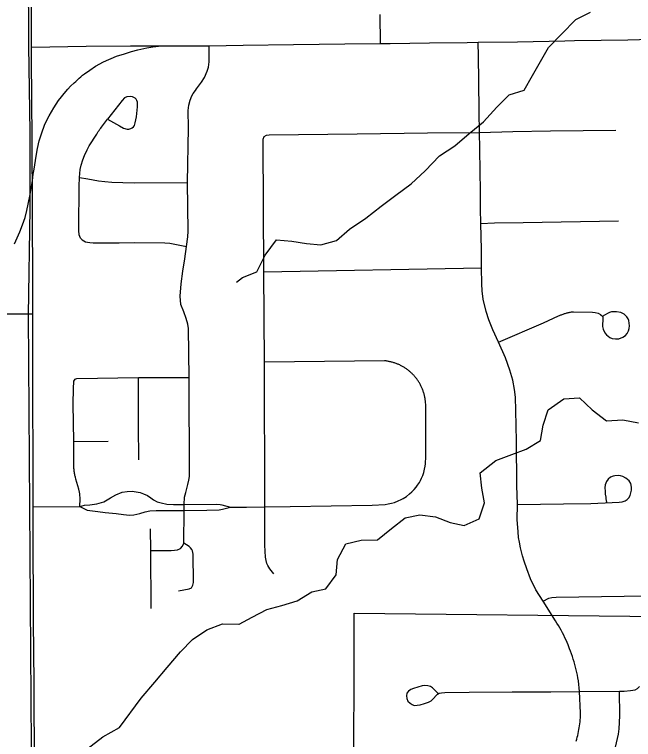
# Model space of a CAD drawing. Extents: x 0 to 34, y 0 to 22.
# Drawn here: x 4.2881 to 4.5463, y 16.5239 to 16.8261 of the extents above; entities that cross this region are included whole.
import ezdxf

# ---------------------------------------------------------------- set-up
doc = ezdxf.new("R2010")
doc.units = 0
for name, color, linetype in [('GM_X_City_Street', 7, 'Continuous'), ('GM_X_Corporation', 7, 'Continuous'), ('GM_X_County_Road', 7, 'Continuous'), ('GM_X_Minor_River', 7, 'Continuous'), ('GM_X_Rail_Line_Text', 7, 'Continuous'), ('GM_X_Township', 7, 'Continuous'), ('GM_X_Township_Road', 7, 'Continuous')]:
    doc.layers.add(name, color=color, linetype=linetype)

msp = doc.modelspace()

# ---------------------------------------------------------------- linework, layer by layer
at = {"layer": 'GM_X_City_Street'}
for points in [[(4.46467, 16.54325), (4.46253, 16.5454), (4.46157, 16.54602), (4.46058, 16.54635), (4.45929, 16.54646), (4.45822, 16.54624), (4.45461, 16.54512), (4.45343, 16.54469), (4.45242, 16.54408), (4.45181, 16.54326), (4.45159, 16.54216), (4.45174, 16.54101), (4.45222, 16.53991), (4.45314, 16.53902), (4.45395, 16.53851), (4.45478, 16.53813), (4.45726, 16.53836), (4.45907, 16.53888), (4.46076, 16.53947), (4.46195, 16.5401), (4.46283, 16.54098), (4.46398, 16.54231), (4.46453, 16.54287), (4.46527, 16.54323), (4.46619, 16.54342), (4.46755, 16.54351), (4.47777, 16.54359), (4.49565, 16.54373), (4.51186, 16.54384), (4.52379, 16.54393)], [(4.52379, 16.54393), (4.54042, 16.544), (4.54245, 16.54411), (4.54508, 16.54429), (4.54697, 16.5446), (4.54795, 16.54524), (4.54882, 16.546)], [(4.50109, 16.47545), (4.50485, 16.47554), (4.50666, 16.47589), (4.50888, 16.47644), (4.51168, 16.4775), (4.51348, 16.47866), (4.51515, 16.47996), (4.51676, 16.48148), (4.51856, 16.48372), (4.52253, 16.49077), (4.52514, 16.49458), (4.5292, 16.4999), (4.53111, 16.50267), (4.5328, 16.50554), (4.53685, 16.51421), (4.53767, 16.51629), (4.53927, 16.52252), (4.54002, 16.52618), (4.54033, 16.52831), (4.54057, 16.53381), (4.54042, 16.544)]]:
    msp.add_lwpolyline(points, dxfattribs=at)
at = {"layer": 'GM_X_Corporation'}
msp.add_lwpolyline([(3.94361, 16.26462), (4.11505, 16.26726), (4.11454, 16.22149), (4.2453, 16.21837), (4.24646, 16.15685), (4.29266, 16.15471), (4.29296, 16.07558), (4.38498, 16.07652), (4.4289, 16.07563), (4.42931, 16.30984), (4.29207, 16.30987), (4.29205, 16.31477), (4.11679, 16.3141), (4.11665, 16.34924), (4.29192, 16.34991), (4.292, 16.32984), (4.42934, 16.3298), (4.42977, 16.57664), (4.55752, 16.57514), (4.55823, 16.48812), (4.70793, 16.4887), (4.70748, 16.46102), (4.70703, 16.39411), (5.06497, 16.39937)], dxfattribs=at)
at = {"layer": 'GM_X_County_Road'}
msp.add_line((4.29571, 16.70137), (4.29562, 16.75676), dxfattribs=at)
for points in [[(4.29529, 16.81254), (4.29521, 16.82197), (4.29463, 16.89353), (4.29456, 16.90305), (4.29443, 16.91734), (4.29433, 16.93052), (4.2943, 16.93402)], [(4.51768, 16.81517), (4.52174, 16.81525), (4.54388, 16.81551), (4.55871, 16.81603), (4.57162, 16.81621), (4.58863, 16.81624), (4.60167, 16.81647), (4.61163, 16.81664), (4.62804, 16.81694), (4.64472, 16.81722), (4.65402, 16.8174), (4.66199, 16.81757), (4.67993, 16.81767), (4.69159, 16.81797), (4.70321, 16.81821)], [(4.29529, 16.81254), (4.31808, 16.81284), (4.33652, 16.81309), (4.34939, 16.81305), (4.36931, 16.81305), (4.38352, 16.81336), (4.40452, 16.81358), (4.42592, 16.81389), (4.44079, 16.81399), (4.44484, 16.81406), (4.46128, 16.81429), (4.47687, 16.8144), (4.48159, 16.81451), (4.49789, 16.81477), (4.51768, 16.81517)], [(4.29549, 16.77355), (4.29546, 16.77893), (4.29542, 16.78602), (4.29529, 16.81254)], [(4.29562, 16.75676), (4.29579, 16.75818), (4.29598, 16.75959), (4.2962, 16.761), (4.29644, 16.76241), (4.297, 16.7662), (4.29777, 16.77026), (4.29847, 16.77341), (4.29934, 16.77639), (4.30079, 16.78041), (4.30256, 16.78393), (4.3045, 16.78718), (4.30645, 16.79019), (4.30948, 16.79402), (4.31041, 16.795), (4.31154, 16.79619), (4.31297, 16.79757), (4.31365, 16.79823), (4.31434, 16.79888), (4.31504, 16.79952), (4.31576, 16.80015), (4.31648, 16.80076), (4.31732, 16.80136), (4.31958, 16.80294), (4.32198, 16.80456), (4.32528, 16.80643), (4.33072, 16.80869), (4.33408, 16.80977), (4.337, 16.81065), (4.33955, 16.81142), (4.34326, 16.81223), (4.34582, 16.81265), (4.34939, 16.81305)], [(4.29562, 16.75676), (4.29554, 16.76231), (4.29549, 16.77355)], [(4.28808, 16.73053), (4.29031, 16.7355), (4.29152, 16.73847), (4.29257, 16.74149), (4.29333, 16.74442), (4.29448, 16.75033), (4.29562, 16.75676)], [(4.23925, 16.70147), (4.24572, 16.70137), (4.25309, 16.7013), (4.26422, 16.70121), (4.28499, 16.70134), (4.29571, 16.70137)], [(4.29666, 16.32625), (4.29679, 16.34547), (4.29674, 16.37309), (4.2964, 16.41633), (4.29619, 16.46687), (4.29616, 16.47114), (4.29632, 16.49425), (4.29647, 16.51329), (4.29641, 16.52334), (4.29636, 16.53523), (4.29631, 16.5473), (4.29625, 16.56072), (4.29608, 16.57284), (4.29597, 16.61273), (4.29594, 16.62091), (4.29575, 16.68589), (4.29571, 16.70137)]]:
    msp.add_lwpolyline(points, dxfattribs=at)
at = {"layer": 'GM_X_Minor_River'}
for points in [[(4.38078, 16.71453), (4.38322, 16.71643), (4.38927, 16.71891), (4.39267, 16.72574), (4.3974, 16.7322), (4.40384, 16.73164), (4.4099, 16.73069), (4.41596, 16.73013), (4.42239, 16.73184), (4.42788, 16.73659), (4.43469, 16.74115), (4.44112, 16.74628), (4.44717, 16.75084), (4.45361, 16.75559), (4.45947, 16.76091), (4.46533, 16.76718), (4.47177, 16.77136), (4.47782, 16.77649), (4.48369, 16.78143), (4.48936, 16.78751), (4.49447, 16.79264), (4.50071, 16.79454), (4.50412, 16.80062), (4.51092, 16.81239), (4.51622, 16.8179), (4.52227, 16.82398), (4.52832, 16.82702)], [(4.38177, 16.57201), (4.38732, 16.57485), (4.39337, 16.57809), (4.39962, 16.5798), (4.40605, 16.5817), (4.41211, 16.5855), (4.41798, 16.58665), (4.42233, 16.59254), (4.42289, 16.59899), (4.42629, 16.60545), (4.43273, 16.60697), (4.43954, 16.60717), (4.4454, 16.61192), (4.45108, 16.61629), (4.45714, 16.61762), (4.46376, 16.61668), (4.46982, 16.61441), (4.47569, 16.61308), (4.48194, 16.61594), (4.48421, 16.62258), (4.48306, 16.62865), (4.4823, 16.6351), (4.48892, 16.64024), (4.49555, 16.64271), (4.5016, 16.64499), (4.50747, 16.6486), (4.5086, 16.65487), (4.51068, 16.66132), (4.5173, 16.66588), (4.52373, 16.66627), (4.52904, 16.66134), (4.5351, 16.65679), (4.54192, 16.65718), (4.54835, 16.65585)], [(4.31828, 16.51993), (4.32491, 16.52509), (4.33191, 16.52892), (4.34097, 16.54112), (4.34664, 16.5478), (4.35174, 16.55391), (4.35741, 16.56039), (4.36232, 16.56555), (4.36838, 16.56956), (4.37483, 16.57206), (4.38176, 16.57201)], [(4.38177, 16.57181), (4.38177, 16.57181)]]:
    msp.add_lwpolyline(points, dxfattribs=at)
at = {"layer": 'GM_X_Rail_Line_Text'}
msp.add_lwpolyline([(4.29834, 15.72311), (4.29818, 15.78347), (4.2968, 16.12676), (4.29591, 16.20859), (4.29631, 16.26886), (4.29665, 16.32082), (4.29448, 16.62089), (4.29393, 16.70086), (4.29472, 16.74504), (4.29472, 16.77218), (4.29466, 16.77703), (4.29417, 16.81303), (4.29258, 17.16739)], dxfattribs=at)
at = {"layer": 'GM_X_Township'}
msp.add_lwpolyline([(4.29834, 15.72311), (4.29818, 15.78347), (4.2968, 16.12676), (4.29591, 16.20859), (4.29631, 16.26886), (4.29665, 16.32082), (4.29448, 16.62089), (4.29393, 16.70086), (4.29472, 16.74504), (4.29472, 16.77218), (4.29466, 16.77703), (4.29417, 16.81303), (4.29258, 17.16739)], dxfattribs=at)
at = {"layer": 'GM_X_Township_Road'}
for p, q in [((4.39215, 16.71882), (4.48293, 16.72053)), ((4.31292, 16.64816), (4.32715, 16.64826)), ((4.29594, 16.62091), (4.31544, 16.62098))]:
    msp.add_line(p, q, dxfattribs=at)
for points in [[(4.44079, 16.81399), (4.44063, 16.82612)], [(4.519, 16.5634), (4.51819, 16.56527), (4.5177, 16.56632), (4.51719, 16.56736), (4.51667, 16.56839), (4.51613, 16.56942), (4.51556, 16.57043), (4.51499, 16.57144), (4.51439, 16.57243), (4.51378, 16.57341), (4.50864, 16.58158), (4.50558, 16.58634), (4.5034, 16.59083), (4.5018, 16.59503), (4.50065, 16.59828), (4.50002, 16.60041), (4.49923, 16.60381), (4.49871, 16.60615), (4.4984, 16.60812), (4.49819, 16.61044), (4.49785, 16.61561), (4.49789, 16.62186), (4.49771, 16.62978), (4.49752, 16.64824), (4.49726, 16.661), (4.49711, 16.66665), (4.49674, 16.66982), (4.49596, 16.67372), (4.49469, 16.67781), (4.49291, 16.68297), (4.49005, 16.68958), (4.48759, 16.69471), (4.48593, 16.69887), (4.48482, 16.70226), (4.48362, 16.7074), (4.48319, 16.71092), (4.48309, 16.7138), (4.48293, 16.72053), (4.48286, 16.72819), (4.48265, 16.73905), (4.48255, 16.74517), (4.48246, 16.75278), (4.48236, 16.76057), (4.48221, 16.77022), (4.48206, 16.77695), (4.48197, 16.78552), (4.48179, 16.79844), (4.48165, 16.80864), (4.48159, 16.81451)], [(4.35984, 16.72947), (4.36041, 16.7334), (4.36051, 16.73577), (4.36031, 16.7561), (4.36069, 16.77891), (4.3606, 16.78605), (4.36088, 16.78837), (4.36145, 16.79038), (4.36213, 16.79215), (4.36269, 16.79318), (4.36361, 16.79446), (4.36409, 16.79518), (4.36608, 16.79786), (4.36737, 16.79987), (4.36848, 16.80242), (4.36902, 16.80413), (4.36938, 16.80641), (4.36931, 16.81305)], [(4.31563, 16.73288), (4.31516, 16.73428), (4.31491, 16.73605), (4.31512, 16.75559), (4.31518, 16.75719), (4.31523, 16.75813), (4.31538, 16.75988), (4.31557, 16.76143), (4.31599, 16.76324), (4.31668, 16.76556), (4.31729, 16.76729), (4.31842, 16.76976), (4.31934, 16.77135), (4.32242, 16.77622), (4.32277, 16.7768), (4.32309, 16.77729), (4.32341, 16.77777), (4.32374, 16.77825), (4.32408, 16.77872), (4.32443, 16.77919), (4.32693, 16.78246), (4.33189, 16.77963), (4.33357, 16.77875), (4.33506, 16.77826), (4.3358, 16.7783), (4.33662, 16.77856), (4.33727, 16.77891), (4.33773, 16.77927), (4.33817, 16.7799), (4.33849, 16.78092), (4.33896, 16.78341), (4.33941, 16.7876), (4.33947, 16.78886), (4.33939, 16.78963), (4.33917, 16.79029), (4.33881, 16.79085), (4.33846, 16.79118), (4.33787, 16.79155), (4.33734, 16.79176), (4.33654, 16.79195), (4.33496, 16.79184), (4.334, 16.79132), (4.33307, 16.79023), (4.32693, 16.78246)], [(4.39225, 16.77525), (4.39329, 16.77578), (4.39438, 16.77588), (4.43108, 16.77635), (4.46033, 16.77677), (4.48206, 16.77695), (4.49601, 16.77729), (4.51172, 16.77755), (4.53893, 16.77788)], [(4.39629, 16.59294), (4.3946, 16.59504), (4.39375, 16.59648), (4.39342, 16.59722), (4.39304, 16.59846), (4.39284, 16.59988), (4.39256, 16.60487), (4.39251, 16.62086), (4.39235, 16.68124), (4.39215, 16.71882), (4.39179, 16.77314), (4.39184, 16.77418), (4.39225, 16.77525)], [(4.31523, 16.75813), (4.31869, 16.75757), (4.3232, 16.75683), (4.32583, 16.75649), (4.3287, 16.75618), (4.33337, 16.75601), (4.33837, 16.75593), (4.36031, 16.7561)], [(4.48265, 16.73905), (4.48831, 16.73922), (4.50027, 16.73942), (4.54003, 16.74006)], [(4.31563, 16.73288), (4.31637, 16.73219), (4.31774, 16.73141), (4.31854, 16.7312), (4.31953, 16.73107), (4.32096, 16.731), (4.32436, 16.73092), (4.33174, 16.73088), (4.33819, 16.73108), (4.35082, 16.73098), (4.35293, 16.73073), (4.35429, 16.73052), (4.35984, 16.72947)], [(4.35885, 16.61932), (4.35883, 16.62188), (4.35903, 16.62494), (4.35954, 16.62684), (4.36048, 16.63015), (4.36091, 16.63207), (4.36108, 16.63354), (4.36098, 16.6748), (4.36072, 16.69522), (4.36041, 16.69699), (4.35972, 16.69936), (4.35882, 16.70214), (4.35754, 16.70516), (4.35724, 16.70871), (4.35765, 16.71379), (4.3584, 16.71919), (4.35918, 16.72423), (4.35984, 16.72947)], [(4.49005, 16.68958), (4.50878, 16.69758), (4.51503, 16.70044), (4.51538, 16.7006), (4.51569, 16.70073), (4.51599, 16.70086), (4.51629, 16.70098), (4.5166, 16.7011), (4.51691, 16.70121), (4.51722, 16.70132), (4.51753, 16.70142), (4.51784, 16.70152), (4.51816, 16.70161), (4.51847, 16.7017), (4.51879, 16.70178), (4.5191, 16.70185), (4.51942, 16.70192), (4.51974, 16.70199), (4.52006, 16.70205), (4.52038, 16.70211), (4.5207, 16.70216), (4.52103, 16.7022), (4.52135, 16.70224), (4.52915, 16.7021), (4.53031, 16.70196), (4.53157, 16.70163), (4.5326, 16.70108), (4.53346, 16.70024), (4.53353, 16.6994), (4.5335, 16.69847), (4.53337, 16.69713), (4.53342, 16.6961), (4.53363, 16.69494), (4.53435, 16.69342), (4.53506, 16.69253), (4.53644, 16.69152), (4.53747, 16.69104), (4.53885, 16.69087), (4.54016, 16.69096), (4.54185, 16.69159), (4.54302, 16.69235), (4.54372, 16.69319), (4.54422, 16.69427), (4.54449, 16.69526), (4.54458, 16.69632), (4.54432, 16.69851), (4.54408, 16.69926), (4.54355, 16.70008), (4.54244, 16.7012), (4.54105, 16.70186), (4.53926, 16.70218), (4.53707, 16.70213), (4.53623, 16.70186), (4.53369, 16.70048)], [(4.37826, 16.62072), (4.38493, 16.62078), (4.39251, 16.62086), (4.40308, 16.62107), (4.43725, 16.62162), (4.44273, 16.62193), (4.44404, 16.62212), (4.44533, 16.62239), (4.44661, 16.62276), (4.44816, 16.62334), (4.44935, 16.6239), (4.45022, 16.62438), (4.45162, 16.62527), (4.45293, 16.62627), (4.45391, 16.62716), (4.45483, 16.62811), (4.45568, 16.62913), (4.45627, 16.62993), (4.45699, 16.63104), (4.45747, 16.6319), (4.45791, 16.63279), (4.45843, 16.63401), (4.45886, 16.63526), (4.4592, 16.63654), (4.45945, 16.63784), (4.45958, 16.63882), (4.45969, 16.64191), (4.45964, 16.66292), (4.45952, 16.66509), (4.45947, 16.66542), (4.45943, 16.66575), (4.45937, 16.66607), (4.45932, 16.6664), (4.45925, 16.66672), (4.45918, 16.66705), (4.45911, 16.66737), (4.45903, 16.66769), (4.45894, 16.66801), (4.45885, 16.66833), (4.45875, 16.66864), (4.45865, 16.66896), (4.45854, 16.66927), (4.45842, 16.66958), (4.45831, 16.66989), (4.45818, 16.67019), (4.45805, 16.6705), (4.45791, 16.6708), (4.45777, 16.6711), (4.45763, 16.67139), (4.45748, 16.67169), (4.45732, 16.67198), (4.45716, 16.67227), (4.45699, 16.67256), (4.45682, 16.67284), (4.45664, 16.67312), (4.45646, 16.6734), (4.45628, 16.67367), (4.45609, 16.67394), (4.45589, 16.67421), (4.45569, 16.67447), (4.45549, 16.67473), (4.45528, 16.67499), (4.45507, 16.67524), (4.45484, 16.67549), (4.45462, 16.67574), (4.4544, 16.67597), (4.45417, 16.67621), (4.45393, 16.67645), (4.45369, 16.67667), (4.45345, 16.6769), (4.4532, 16.67712), (4.45295, 16.67734), (4.4527, 16.67755), (4.45244, 16.67775), (4.45218, 16.67796), (4.45191, 16.67816), (4.45165, 16.67835), (4.45137, 16.67854), (4.4511, 16.67872), (4.45082, 16.6789), (4.45054, 16.67908), (4.45026, 16.67925), (4.44997, 16.67941), (4.44968, 16.67957), (4.44939, 16.67972), (4.44909, 16.67987), (4.4488, 16.68002), (4.44849, 16.68016), (4.44819, 16.68029), (4.44789, 16.68042), (4.44758, 16.68054), (4.44727, 16.68066), (4.44696, 16.68077), (4.44665, 16.68088), (4.44633, 16.68098), (4.44601, 16.68107), (4.44569, 16.68116), (4.44537, 16.68125), (4.44505, 16.68133), (4.44473, 16.6814), (4.44441, 16.68147), (4.44408, 16.68153), (4.44376, 16.68159), (4.44343, 16.68164), (4.4431, 16.68168), (4.44277, 16.68172), (4.44245, 16.68175), (4.39235, 16.68124)], [(4.3134, 16.67406), (4.31365, 16.6743), (4.31413, 16.67443), (4.33983, 16.67481), (4.36098, 16.6748)], [(4.33993, 16.64044), (4.33989, 16.65493), (4.33985, 16.66544), (4.33983, 16.67481)], [(4.31544, 16.62098), (4.31549, 16.62428), (4.31536, 16.62623), (4.31533, 16.62648), (4.31528, 16.62672), (4.31524, 16.62697), (4.31519, 16.62721), (4.31514, 16.62745), (4.31508, 16.62769), (4.31502, 16.62794), (4.31495, 16.62819), (4.31374, 16.63243), (4.31353, 16.63321), (4.31343, 16.63361), (4.31335, 16.63401), (4.31326, 16.63441), (4.31319, 16.63482), (4.31312, 16.63523), (4.31306, 16.63564), (4.313, 16.63605), (4.31296, 16.63646), (4.31292, 16.63687), (4.31292, 16.64816), (4.31263, 16.66386), (4.31278, 16.67006), (4.31292, 16.67324), (4.31309, 16.6737), (4.3134, 16.67406)], [(4.49789, 16.62186), (4.51713, 16.62215), (4.52851, 16.62227), (4.53743, 16.62271), (4.54031, 16.6228), (4.54159, 16.623), (4.54289, 16.62338), (4.5437, 16.62392), (4.54432, 16.62461), (4.54488, 16.6256), (4.54525, 16.62666), (4.54542, 16.62779), (4.54548, 16.62906), (4.54521, 16.63065), (4.5445, 16.63174), (4.54314, 16.63291), (4.54185, 16.6335), (4.54085, 16.63376), (4.53987, 16.6339), (4.53846, 16.63384), (4.53788, 16.63371), (4.53678, 16.63327), (4.53581, 16.63246), (4.53508, 16.63149), (4.53452, 16.63011), (4.53437, 16.62885), (4.53446, 16.62747), (4.53454, 16.62612), (4.53472, 16.62496), (4.53483, 16.62428), (4.53499, 16.62283)], [(4.31544, 16.62098), (4.31732, 16.62152), (4.31957, 16.62169), (4.32253, 16.6221), (4.32538, 16.62304), (4.32816, 16.62465), (4.33037, 16.62596), (4.33305, 16.62703), (4.33513, 16.62733), (4.33718, 16.6274), (4.33888, 16.62717), (4.34056, 16.62683), (4.3419, 16.62629), (4.34361, 16.62556), (4.34495, 16.62465), (4.34609, 16.62388), (4.34763, 16.62304), (4.34934, 16.62251), (4.35165, 16.62204), (4.3545, 16.62184), (4.35694, 16.62187), (4.35883, 16.62188), (4.37259, 16.62197), (4.37392, 16.62187), (4.37462, 16.62172), (4.37826, 16.62072)], [(4.31544, 16.62098), (4.3184, 16.61945), (4.32293, 16.61891), (4.32594, 16.61858), (4.33047, 16.61811), (4.33355, 16.61767), (4.33606, 16.61744), (4.33784, 16.61754), (4.34039, 16.61818), (4.3426, 16.61878), (4.34454, 16.61918), (4.34715, 16.61935), (4.35071, 16.61942), (4.35885, 16.61932), (4.36837, 16.61945), (4.37351, 16.61966), (4.37495, 16.61987), (4.37826, 16.62072)], [(4.3565, 16.58592), (4.36096, 16.58668), (4.3619, 16.58718), (4.36254, 16.58822), (4.36275, 16.58936), (4.36259, 16.60116), (4.36235, 16.60254), (4.36212, 16.60311), (4.36159, 16.60379), (4.36093, 16.60434), (4.35874, 16.6057), (4.35885, 16.61932)], [(4.34512, 16.57851), (4.34506, 16.60276), (4.34488, 16.61177)], [(4.34506, 16.60276), (4.35345, 16.60271), (4.35486, 16.60278), (4.35607, 16.60293), (4.3573, 16.60349), (4.35822, 16.60444), (4.35874, 16.6057)], [(4.50864, 16.58158), (4.51104, 16.58277), (4.51225, 16.58309), (4.51411, 16.5832), (4.56126, 16.58388)], [(4.52243, 16.52325), (4.52265, 16.52404), (4.52286, 16.52483), (4.52305, 16.52563), (4.52323, 16.52643), (4.52339, 16.52723), (4.52354, 16.52803), (4.52368, 16.52884), (4.5238, 16.52965), (4.52391, 16.53047), (4.524, 16.53128), (4.52408, 16.5321), (4.52415, 16.53292), (4.5242, 16.53394), (4.52425, 16.5351), (4.52379, 16.54393), (4.52335, 16.54841), (4.52315, 16.54955), (4.52293, 16.55068), (4.52269, 16.55182), (4.52243, 16.55295), (4.52216, 16.55407), (4.52186, 16.55519), (4.52154, 16.5563), (4.5212, 16.55741), (4.52085, 16.55851), (4.52047, 16.5596), (4.52008, 16.56069), (4.51967, 16.56177), (4.519, 16.5634)]]:
    msp.add_lwpolyline(points, dxfattribs=at)

doc.saveas('drawing.dxf')
